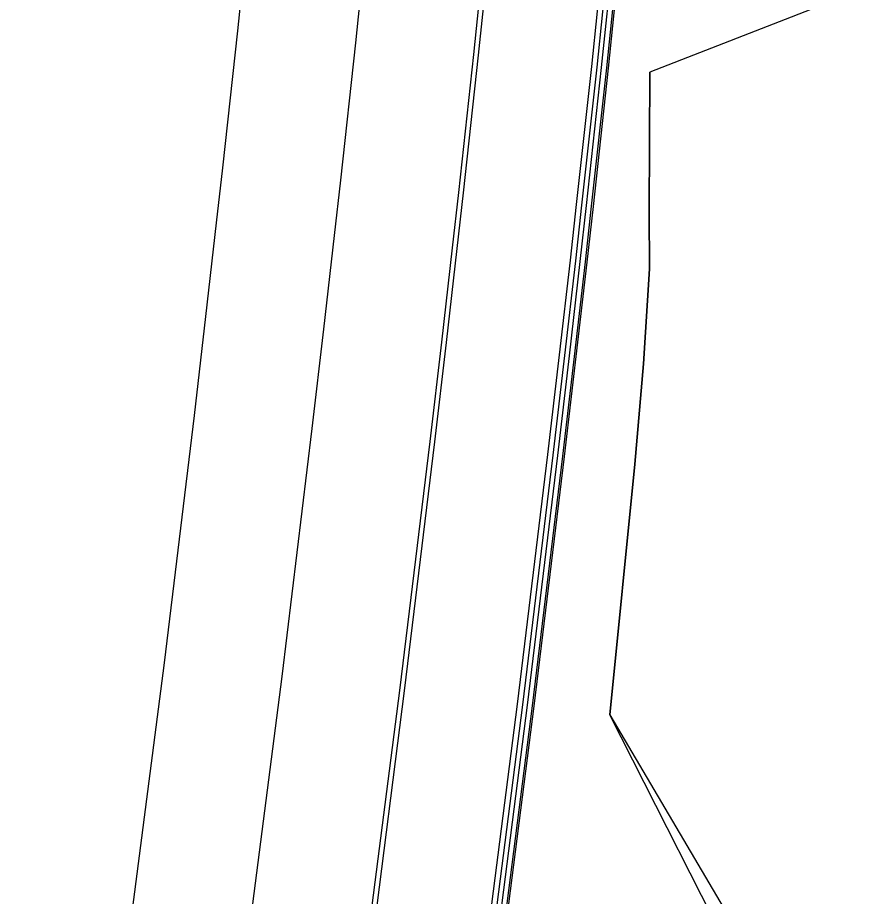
# Model space of a CAD drawing. Extents: x 1797478 to 1804836, y 246529 to 250952.
# Drawn here: x 1797642.5 to 1797729.6, y 246756.8 to 246845.8 of the extents above; entities that cross this region are included whole.
import ezdxf

# ---------------------------------------------------------------- set-up
doc = ezdxf.new("R2010")
doc.units = 0
for name, color, linetype in [('1', 7, 'Continuous'), ('60', 7, 'Continuous'), ('DTCH-LINBTM', 7, 'Continuous'), ('EDPV-LINE', 7, 'Continuous'), ('LIMT-CSLINE', 7, 'Continuous'), ('SHDR-UPAV', 7, 'Continuous')]:
    doc.layers.add(name, color=color, linetype=linetype)

msp = doc.modelspace()

# ---------------------------------------------------------------- linework, layer by layer
for points in [[(1797620.381, 246544.497), (1797620.381, 246544.5), (1797622.557, 246556.127), (1797627.075, 246580.938), (1797631.431, 246605.779), (1797635.623, 246630.65), (1797639.652, 246655.548), (1797643.517, 246680.474), (1797647.218, 246705.426), (1797650.755, 246730.403), (1797654.127, 246755.404), (1797657.336, 246780.428), (1797660.38, 246805.473), (1797661.548, 246815.474), (1797661.549, 246815.477), (1797662.631, 246824.953), (1797663.259, 246830.539), (1797664.779, 246844.399), (1797665.932, 246855.579)], [(1797620.381, 246544.497), (1797620.381, 246544.5), (1797622.557, 246556.127), (1797627.075, 246580.938), (1797631.431, 246605.779), (1797635.623, 246630.65), (1797639.652, 246655.548), (1797643.517, 246680.474), (1797647.218, 246705.426), (1797650.755, 246730.403), (1797654.127, 246755.404), (1797657.336, 246780.428), (1797660.38, 246805.473), (1797661.548, 246815.474), (1797661.549, 246815.477), (1797662.631, 246824.953), (1797663.259, 246830.539), (1797664.779, 246844.399), (1797665.932, 246855.579)], [(1797620.381, 246544.497), (1797620.381, 246544.5), (1797622.557, 246556.127), (1797627.075, 246580.938), (1797631.431, 246605.779), (1797635.623, 246630.65), (1797639.652, 246655.548), (1797643.517, 246680.474), (1797647.218, 246705.426), (1797650.755, 246730.403), (1797654.127, 246755.404), (1797657.336, 246780.428), (1797660.38, 246805.473), (1797661.548, 246815.474), (1797661.549, 246815.477), (1797662.631, 246824.953), (1797663.259, 246830.539), (1797664.779, 246844.399), (1797665.932, 246855.579)], [(1797620.381, 246544.497), (1797620.381, 246544.5), (1797622.557, 246556.127), (1797627.075, 246580.938), (1797631.431, 246605.779), (1797635.623, 246630.65), (1797639.652, 246655.548), (1797643.517, 246680.474), (1797647.218, 246705.426), (1797650.755, 246730.403), (1797654.127, 246755.404), (1797657.336, 246780.428), (1797660.38, 246805.473), (1797661.548, 246815.474), (1797661.549, 246815.477), (1797662.631, 246824.953), (1797663.259, 246830.539), (1797664.779, 246844.399), (1797665.932, 246855.579)], [(1797632.188, 246542.357), (1797632.189, 246542.36), (1797634.371, 246554.024), (1797638.903, 246578.913), (1797643.272, 246603.832), (1797647.476, 246628.78), (1797651.517, 246653.757), (1797655.394, 246678.761), (1797659.106, 246703.791), (1797662.653, 246728.846), (1797666.036, 246753.925), (1797669.254, 246779.028), (1797672.307, 246804.152), (1797673.479, 246814.183), (1797673.479, 246814.187), (1797674.565, 246823.692), (1797675.194, 246829.296), (1797676.719, 246843.199), (1797677.873, 246854.397)], [(1797632.189, 246542.357), (1797632.189, 246542.36), (1797634.371, 246554.024), (1797638.903, 246578.913), (1797643.272, 246603.832), (1797647.477, 246628.78), (1797651.517, 246653.757), (1797655.394, 246678.761), (1797659.106, 246703.791), (1797662.654, 246728.846), (1797666.036, 246753.925), (1797669.254, 246779.028), (1797672.307, 246804.151), (1797673.479, 246814.183), (1797673.479, 246814.187), (1797674.565, 246823.692), (1797675.194, 246829.296), (1797676.719, 246843.199), (1797677.873, 246854.397)], [(1797643.997, 246540.218), (1797643.997, 246540.221), (1797646.186, 246551.921), (1797650.732, 246576.888), (1797655.113, 246601.884), (1797659.331, 246626.911), (1797663.383, 246651.966), (1797667.271, 246677.048), (1797670.994, 246702.156), (1797674.552, 246727.289), (1797677.945, 246752.447), (1797681.172, 246777.627), (1797684.234, 246802.83), (1797685.41, 246812.893), (1797685.41, 246812.896), (1797686.499, 246822.431), (1797687.13, 246828.053), (1797688.659, 246841.999), (1797689.815, 246853.216)], [(1797643.997, 246540.218), (1797643.997, 246540.221), (1797646.186, 246551.921), (1797650.732, 246576.888), (1797655.113, 246601.884), (1797659.331, 246626.911), (1797663.383, 246651.966), (1797667.271, 246677.048), (1797670.994, 246702.156), (1797674.552, 246727.289), (1797677.945, 246752.447), (1797681.172, 246777.627), (1797684.234, 246802.83), (1797685.41, 246812.893), (1797685.41, 246812.896), (1797686.499, 246822.431), (1797687.13, 246828.053), (1797688.659, 246841.999), (1797689.815, 246853.216)], [(1797643.997, 246540.218), (1797643.997, 246540.221), (1797646.186, 246551.921), (1797650.732, 246576.888), (1797655.113, 246601.884), (1797659.331, 246626.911), (1797663.383, 246651.966), (1797667.271, 246677.048), (1797670.994, 246702.156), (1797674.552, 246727.289), (1797677.945, 246752.447), (1797681.172, 246777.627), (1797684.234, 246802.83), (1797685.41, 246812.893), (1797685.41, 246812.896), (1797686.499, 246822.431), (1797687.13, 246828.053), (1797688.659, 246841.999), (1797689.815, 246853.216)], [(1797643.997, 246540.218), (1797643.997, 246540.221), (1797646.186, 246551.921), (1797650.732, 246576.888), (1797655.113, 246601.884), (1797659.331, 246626.911), (1797663.383, 246651.966), (1797667.271, 246677.048), (1797670.994, 246702.156), (1797674.552, 246727.289), (1797677.945, 246752.447), (1797681.172, 246777.627), (1797684.234, 246802.83), (1797685.41, 246812.893), (1797685.41, 246812.896), (1797686.499, 246822.431), (1797687.13, 246828.053), (1797688.659, 246841.999), (1797689.815, 246853.216)], [(1797644.474, 246540.131), (1797644.475, 246540.134), (1797646.664, 246551.836), (1797651.21, 246576.806), (1797655.592, 246601.806), (1797659.81, 246626.835), (1797663.863, 246651.893), (1797667.752, 246676.978), (1797671.475, 246702.09), (1797675.034, 246727.226), (1797678.427, 246752.387), (1797681.655, 246777.571), (1797684.717, 246802.776), (1797685.892, 246812.841), (1797685.893, 246812.844), (1797686.982, 246822.38), (1797687.614, 246828.003), (1797689.146, 246841.95), (1797690.304, 246853.167)], [(1797656.334, 246537.982), (1797656.334, 246537.985), (1797658.53, 246549.724), (1797663.09, 246574.772), (1797667.485, 246599.85), (1797671.715, 246624.958), (1797675.781, 246650.094), (1797679.681, 246675.258), (1797683.415, 246700.447), (1797686.984, 246725.663), (1797690.388, 246750.902), (1797693.625, 246776.164), (1797696.696, 246801.449), (1797697.875, 246811.544), (1797697.875, 246811.548), (1797698.968, 246821.114), (1797699.601, 246826.754), (1797701.134, 246840.746), (1797702.292, 246851.981)], [(1797656.788, 246537.9), (1797656.789, 246537.903), (1797658.985, 246549.643), (1797663.545, 246574.694), (1797667.941, 246599.775), (1797672.172, 246624.886), (1797676.238, 246650.025), (1797680.138, 246675.192), (1797683.873, 246700.385), (1797687.443, 246725.603), (1797690.846, 246750.845), (1797694.084, 246776.11), (1797697.155, 246801.398), (1797698.334, 246811.495), (1797698.335, 246811.498), (1797699.427, 246821.066), (1797700.06, 246826.706), (1797701.594, 246840.7), (1797702.752, 246851.936)], [(1797657.301, 246537.807), (1797657.301, 246537.81), (1797659.498, 246549.552), (1797664.059, 246574.606), (1797668.455, 246599.69), (1797672.686, 246624.804), (1797676.753, 246649.947), (1797680.654, 246675.117), (1797684.389, 246700.314), (1797687.959, 246725.535), (1797691.363, 246750.781), (1797694.601, 246776.05), (1797697.673, 246801.34), (1797698.852, 246811.439), (1797698.853, 246811.442), (1797699.945, 246821.011), (1797700.578, 246826.652), (1797702.112, 246840.647), (1797703.27, 246851.884)]]:
    msp.add_lwpolyline(points)
at = {"layer": '1'}
msp.add_lwpolyline([(1797620.381, 246544.497), (1797620.381, 246544.5), (1797622.557, 246556.127), (1797627.075, 246580.938), (1797631.431, 246605.779), (1797635.623, 246630.65), (1797639.652, 246655.548), (1797643.517, 246680.474), (1797647.218, 246705.426), (1797650.755, 246730.403), (1797654.127, 246755.404), (1797657.336, 246780.428), (1797660.38, 246805.473), (1797661.548, 246815.474), (1797661.549, 246815.477), (1797662.631, 246824.953), (1797663.259, 246830.539), (1797664.779, 246844.399), (1797665.932, 246855.579)], dxfattribs=at)
at = {"layer": '60'}
msp.add_lwpolyline([(1797702.421, 246775.131), (1797704.97, 246800.532), (1797705.823, 246810.685), (1797705.823, 246810.688), (1797706.437, 246820.325), (1797706.42, 246826.044), (1797706.461, 246840.21)], dxfattribs=at)
at = {"layer": 'DTCH-LINBTM'}
msp.add_lwpolyline([(1797705.575, 246671.522), (1797709.333, 246696.883), (1797712.925, 246722.268), (1797716.35, 246747.679), (1797702.421, 246775.131)], dxfattribs=at)
at = {"layer": 'EDPV-LINE'}
msp.add_lwpolyline([(1797643.997, 246540.218), (1797643.997, 246540.221), (1797646.186, 246551.921), (1797650.732, 246576.888), (1797655.113, 246601.884), (1797659.331, 246626.911), (1797663.383, 246651.966), (1797667.271, 246677.048), (1797670.994, 246702.156), (1797674.552, 246727.289), (1797677.945, 246752.447), (1797681.172, 246777.627), (1797684.234, 246802.83), (1797685.41, 246812.893), (1797685.41, 246812.896), (1797686.499, 246822.431), (1797687.13, 246828.053), (1797688.659, 246841.999), (1797689.815, 246853.216)], dxfattribs=at)
msp.add_lwpolyline([(1797643.997, 246540.218), (1797643.997, 246540.221), (1797646.186, 246551.921), (1797650.732, 246576.888), (1797655.113, 246601.884), (1797659.331, 246626.911), (1797663.383, 246651.966), (1797667.271, 246677.048), (1797670.994, 246702.156), (1797674.552, 246727.289), (1797677.945, 246752.447), (1797681.172, 246777.627), (1797684.234, 246802.83), (1797685.41, 246812.893), (1797685.41, 246812.896), (1797686.499, 246822.431), (1797687.13, 246828.053), (1797688.659, 246841.999), (1797689.815, 246853.216)], dxfattribs=at)
at = {"layer": 'LIMT-CSLINE'}
msp.add_lwpolyline([(1797729.606, 246849.279), (1797706.461, 246840.21), (1797706.42, 246826.044), (1797706.437, 246820.325), (1797705.823, 246810.688), (1797705.823, 246810.685), (1797704.97, 246800.532), (1797702.421, 246775.131), (1797718.787, 246747.376), (1797716.708, 246721.774), (1797714.158, 246696.219), (1797709.662, 246670.933), (1797696.819, 246646.918)], dxfattribs=at)
at = {"layer": 'SHDR-UPAV'}
for points in [[(1797655.804, 246538.078), (1797655.805, 246538.081), (1797658, 246549.818), (1797662.56, 246574.862), (1797666.954, 246599.937), (1797671.184, 246625.041), (1797675.249, 246650.174), (1797679.148, 246675.334), (1797682.883, 246700.521), (1797686.451, 246725.732), (1797689.854, 246750.968), (1797693.091, 246776.227), (1797696.161, 246801.508), (1797697.34, 246811.602), (1797697.341, 246811.606), (1797698.433, 246821.171), (1797699.066, 246826.81), (1797700.599, 246840.8), (1797701.757, 246852.034)], [(1797655.804, 246538.078), (1797655.805, 246538.081), (1797658, 246549.818), (1797662.56, 246574.862), (1797666.954, 246599.937), (1797671.184, 246625.041), (1797675.249, 246650.174), (1797679.148, 246675.334), (1797682.883, 246700.521), (1797686.451, 246725.732), (1797689.854, 246750.968), (1797693.091, 246776.227), (1797696.161, 246801.508), (1797697.34, 246811.602), (1797697.341, 246811.606), (1797698.433, 246821.171), (1797699.066, 246826.81), (1797700.599, 246840.8), (1797701.757, 246852.034)], [(1797657.477, 246537.775), (1797657.478, 246537.778), (1797659.674, 246549.52), (1797664.235, 246574.575), (1797668.632, 246599.661), (1797672.863, 246624.777), (1797676.93, 246649.92), (1797680.831, 246675.092), (1797684.567, 246700.289), (1797688.137, 246725.512), (1797691.541, 246750.759), (1797694.779, 246776.029), (1797697.851, 246801.321), (1797699.03, 246811.42), (1797699.031, 246811.423), (1797700.123, 246820.992), (1797700.756, 246826.634), (1797702.291, 246840.63), (1797703.449, 246851.867)]]:
    msp.add_lwpolyline(points, dxfattribs=at)

doc.saveas('drawing.dxf')
